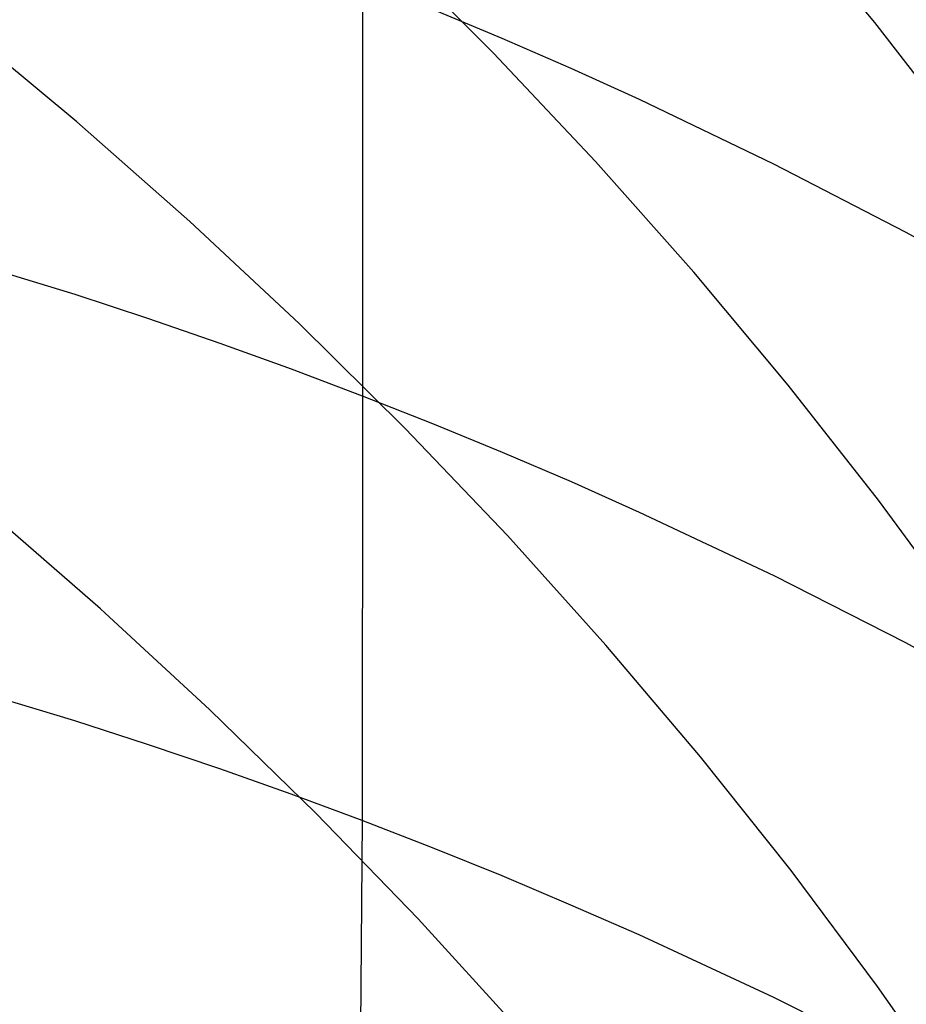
# Model space of a CAD drawing. Extents: x -383 to 1849, y -1185 to -529.
# Tile 394 of 656: x 256 to 258.73, y -939.53 to -936.49. Entities that reach past the tile are written whole.
import ezdxf

# ---------------------------------------------------------------- set-up
doc = ezdxf.new("R2010")
doc.units = 0
doc.layers.add('PREDEFINITO', color=7, linetype='CONTINUOUS')

msp = doc.modelspace()

# ---------------------------------------------------------------- linework, layer by layer
at = {"layer": 'PREDEFINITO'}
for p, q in [((258.6341512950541, -936.5004071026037, 519.071954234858), (258.3441954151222, -936.1482876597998, 518.8860569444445)), ((257.4586401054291, -936.5948501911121, 516.9274026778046), (257.1328268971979, -936.2681424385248, 516.7559976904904)), ((257.054020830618, -936.3728864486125, 639.5621418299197), (257.0544701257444, -937.6528892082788, 641.1147249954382)), ((257.4853696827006, -936.5495354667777, 639.4206178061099), (257.270705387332, -936.4597545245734, 639.4926477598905)), ((256.1735297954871, -936.8070963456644, 514.8369706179), (255.8149808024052, -936.5088397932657, 514.6833753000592)), ((258.9117925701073, -936.859156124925, 519.2638833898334), (258.6341512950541, -936.5004071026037, 519.071954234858)), ((257.6979761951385, -936.6421855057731, 639.3460885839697), (257.4853696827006, -936.5495354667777, 639.4206178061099)), ((257.7731367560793, -936.9292438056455, 517.1056670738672), (257.4586401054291, -936.5948501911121, 516.9274026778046)), ((257.9084874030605, -936.7376608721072, 639.2690967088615), (257.6979761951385, -936.6421855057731, 639.3460885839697)), ((258.3230738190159, -936.9369125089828, 639.1078714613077), (257.9084874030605, -936.7376608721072, 639.2690967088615)), ((256.5217408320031, -937.1140803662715, 514.99830288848), (256.1735297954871, -936.8070963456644, 514.8369706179)), ((258.0759968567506, -937.2709295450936, 517.2905735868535), (257.7731367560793, -936.9292438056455, 517.1056670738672)), ((258.7288287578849, -937.146940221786, 638.9372349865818), (258.3230738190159, -936.9369125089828, 639.1078714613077)), ((256.8592937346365, -937.4294021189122, 515.1671481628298), (256.5217408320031, -937.1140803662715, 514.99830288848)), ((259.1254520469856, -937.3673938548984, 638.7574802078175), (258.7288287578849, -937.146940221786, 638.9372349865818)), ((256.1685457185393, -937.3399921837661, 641.3731864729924), (255.7150576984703, -937.2009344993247, 641.4867001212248)), ((258.3669004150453, -937.6195136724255, 517.4819049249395), (258.0759968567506, -937.2709295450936, 517.2905735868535)), ((256.3927616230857, -937.4138656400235, 641.3125055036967), (256.1685457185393, -937.3399921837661, 641.3731864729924)), ((256.6152002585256, -937.4906382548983, 641.2492038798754), (256.3927616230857, -937.4138656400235, 641.3125055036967)), ((257.1858683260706, -937.7526718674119, 515.3432824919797), (256.8592937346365, -937.4294021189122, 515.1671481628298)), ((256.8357927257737, -937.5703120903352, 641.183278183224), (256.6152002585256, -937.4906382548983, 641.2492038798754)), ((257.0544701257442, -937.6528892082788, 641.1147249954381), (256.8357927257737, -937.5703120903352, 641.183278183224)), ((258.6455274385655, -937.9746024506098, 517.6794437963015), (258.3669004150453, -937.6195136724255, 517.4819049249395)), ((257.0544701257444, -937.6528892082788, 641.1147249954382), (257.0532404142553, -938.9630043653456, 642.6423960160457)), ((257.2711687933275, -937.7383641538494, 641.0435477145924), (257.0544701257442, -937.6528892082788, 641.1147249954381)), ((257.4858459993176, -937.8267014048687, 640.9697770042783), (257.2711687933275, -937.7383641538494, 641.0435477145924)), ((257.5011444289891, -938.0834998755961, 515.5264819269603), (257.1858683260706, -937.7526718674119, 515.3432824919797)), ((257.6984642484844, -937.9178579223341, 640.8934503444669), (257.4858459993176, -937.8267014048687, 640.9697770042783)), ((257.9089860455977, -938.0117906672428, 640.8146052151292), (257.6984642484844, -937.9178579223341, 640.8934503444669)), ((258.9115579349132, -938.3358021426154, 517.8829729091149), (258.6455274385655, -937.9746024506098, 517.6794437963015)), ((256.246015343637, -938.309208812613, 513.4294305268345), (255.8975386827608, -938.0059050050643, 513.2642018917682)), ((258.3235903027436, -938.2078126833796, 640.6495094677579), (257.9089860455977, -938.0117906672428, 640.8146052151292)), ((257.8048018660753, -938.4214964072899, 515.7165225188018), (257.5011444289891, -938.0834998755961, 515.5264819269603)), ((258.7293588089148, -938.4144231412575, 640.4747896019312), (258.3235903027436, -938.2078126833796, 640.6495094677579)), ((256.583858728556, -938.6206851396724, 513.6023636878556), (256.246015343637, -938.309208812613, 513.4294305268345)), ((258.0965204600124, -938.7662717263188, 515.9131803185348), (257.8048018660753, -938.4214964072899, 515.7165225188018)), ((259.1259916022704, -938.631277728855, 640.2907454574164), (258.7293588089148, -938.4144231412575, 640.4747896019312)), ((256.1673940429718, -938.6553419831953, 642.9069881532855), (255.7139564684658, -938.5185984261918, 643.0232193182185)), ((256.9107498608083, -938.9399524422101, 513.7827742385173), (256.583858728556, -938.6206851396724, 513.6023636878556)), ((256.3915874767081, -938.7279824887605, 642.8448616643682), (256.1673940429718, -938.6553419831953, 642.9069881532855)), ((256.6140055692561, -938.8034716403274, 642.7800565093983), (256.3915874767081, -938.7279824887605, 642.8448616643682)), ((258.375980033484, -939.1174360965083, 516.1162313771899), (258.0965204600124, -938.7662717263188, 515.9131803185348)), ((256.8345794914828, -938.8818115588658, 642.712569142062), (256.6140055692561, -938.8034716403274, 642.7800565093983)), ((257.0532404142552, -938.9630043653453, 642.6423960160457), (256.8345794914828, -938.8818115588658, 642.712569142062)), ((257.2263697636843, -939.2666291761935, 513.9704350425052), (256.9107498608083, -938.9399524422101, 513.7827742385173)), ((257.0532404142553, -938.9630043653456, 642.6423960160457), (257.042606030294, -940.2987322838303, 644.146749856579)), ((257.2699247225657, -939.0470447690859, 642.5695405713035), (257.0532404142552, -938.9630043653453, 642.6423960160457)), ((257.4845896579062, -939.133897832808, 642.4940341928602), (257.2699247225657, -939.0470447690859, 642.5695405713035)), ((257.6971976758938, -939.2235212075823, 642.4159152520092), (257.4845896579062, -939.133897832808, 642.4940341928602)), ((258.6428604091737, -939.4745997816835, 516.3254517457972), (258.375980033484, -939.1174360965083, 516.1162313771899)), ((257.9077112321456, -939.3158725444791, 642.335222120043), (257.6971976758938, -939.2235212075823, 642.4159152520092)), ((257.5303994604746, -939.60033379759, 514.1651189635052), (257.2263697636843, -939.2666291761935, 513.9704350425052)), ((258.3223047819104, -939.5085897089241, 642.1662667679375), (257.9077112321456, -939.3158725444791, 642.335222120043)), ((258.8968414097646, -939.83737304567, 516.5406174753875), (258.6428604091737, -939.4745997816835, 516.3254517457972)), ((258.7280699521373, -939.7117105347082, 641.9874751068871), (258.3223047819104, -939.5085897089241, 642.1662667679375))]:
    msp.add_line(p, q, dxfattribs=at)
at = {"layer": 'PREDEFINITO', "extrusion": (0.001264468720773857, 0.0427082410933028, 0.9990867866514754)}
msp.add_arc((-277.5466096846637, 943.1065885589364, 528.9561038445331), 14.99743669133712, 125.195305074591, 297.2997336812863, dxfattribs=at)
at = {"layer": 'PREDEFINITO', "extrusion": (0.01527697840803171, 0.1016941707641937, 0.9946984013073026)}
msp.add_arc((-385.1663769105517, 933.8456781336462, 470.0197536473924), 14.99696096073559, 132.0550495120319, 314.6365593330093, dxfattribs=at)
at = {"layer": 'PREDEFINITO', "extrusion": (-0.01683288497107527, -0.3075132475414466, 0.9513949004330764)}
msp.add_arc((300.8028807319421, -686.2228704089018, 852.6889314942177), 14.97897654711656, 55.83898290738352, 295.273031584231, dxfattribs=at)
at = {"layer": 'PREDEFINITO', "extrusion": (-0.01680727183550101, -0.326120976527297, 0.9451786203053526)}
msp.add_arc((297.901035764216, -670.2262056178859, 868.0280203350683), 14.97443206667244, 51.68409155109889, 297.6498818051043, dxfattribs=at)
at = {"layer": 'PREDEFINITO', "extrusion": (-0.01682269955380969, -0.3816109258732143, 0.9241699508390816)}
msp.add_arc((291.1522283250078, -619.3402639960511, 912.2813851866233), 14.96201527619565, 305.7136932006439, 39.0797147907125, dxfattribs=at)
at = {"layer": 'PREDEFINITO', "extrusion": (0.06085069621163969, 0.2938485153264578, 0.9539131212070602)}
msp.add_arc((-433.0130444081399, 986.4571206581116, 262.7059159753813), 14.95304766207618, 35.41266342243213, 135.0622067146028, dxfattribs=at)
at = {"layer": 'PREDEFINITO', "extrusion": (0.05640473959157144, 0.2750530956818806, 0.9597730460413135)}
msp.add_arc((-431.3701625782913, 981.6393020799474, 284.0656697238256), 14.97554083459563, 41.40038805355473, 134.8305370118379, dxfattribs=at)
at = {"layer": 'PREDEFINITO', "extrusion": (0.05190493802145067, 0.2561864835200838, 0.9652328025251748)}
msp.add_arc((-429.3497197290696, 976.6024936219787, 305.2570393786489), 14.98700380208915, 44.79781140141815, 134.6350759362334, dxfattribs=at)
at = {"layer": 'PREDEFINITO', "extrusion": (0.04740610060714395, 0.2372513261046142, 0.970290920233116)}
msp.add_arc((-427.0582144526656, 971.3148301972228, 326.2889739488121), 14.97539275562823, 48.08942254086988, 134.4820405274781, dxfattribs=at)

doc.saveas('drawing.dxf')
